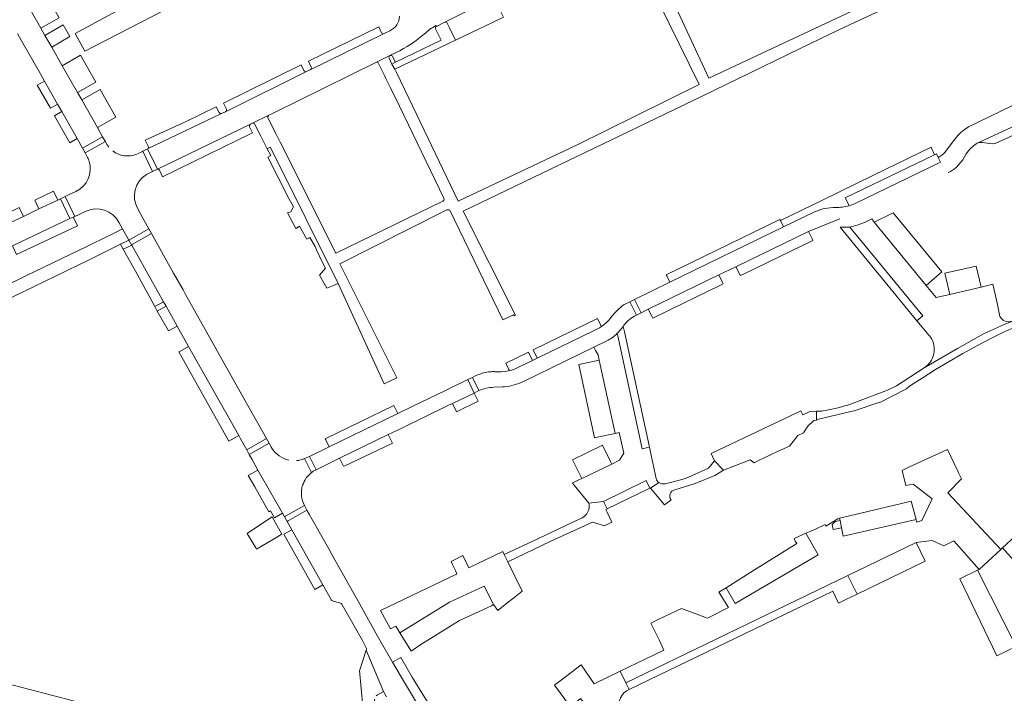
# Model space of a CAD drawing. Header units: metres. Extents: x 166325 to 190320, y 381923 to 404576.
# Tile 761 of 1056: x 176207 to 176440, y 395714 to 395874. Entities that reach past the tile are written whole.
import ezdxf

# ---------------------------------------------------------------- set-up
doc = ezdxf.new("R2010")
doc.units = ezdxf.units.M
for name, color, linetype, lineweight in [('B-WE-VH-VERHARDING_ASFALT-GV', 8, 'Continuous', 18), ('B-WE-VH-VERHARDING_BETONSTRAATSTEEN-GV', 8, 'Continuous', 18), ('B-WE-VH-VERHARDING_GESLOTEN-GV', 8, 'Continuous', 18), ('B-WE-VH-VERHARDING_HALFVERHARDING-GV', 8, 'Continuous', 18), ('B-WE-VH-VERHARDING_STRAATBAKSTEEN-GV', 8, 'Continuous', 18)]:
    doc.layers.add(name, color=color, linetype=linetype, lineweight=lineweight)

msp = doc.modelspace()

# ---------------------------------------------------------------- linework, layer by layer
at = {"layer": 'B-WE-VH-VERHARDING_ASFALT-GV', "flags": 128}
msp.add_lwpolyline([(176266.722, 395842.038), (176265.963, 395843.563), (176265.251, 395843.199), (176266.082, 395841.573), (176265.405, 395841.227), (176267.902, 395836.175), (176270.405, 395831.406), (176271.458, 395829.399), (176270.89, 395828.245), (176270.051, 395827.964), (176272.013, 395824.306), (176272.913, 395824.806), (176274.637, 395821.704), (176275.399, 395822.127), (176276.603, 395819.962), (176276.966, 395819.2), (176278.276, 395816.367), (176279.084, 395814.855), (176277.663, 395813.218), (176279.409, 395810.078), (176280.995, 395810.734), (176282.081, 395811.196)], close=True, dxfattribs=at)
at = {"layer": 'B-WE-VH-VERHARDING_BETONSTRAATSTEEN-GV', "flags": 128}
for points in [[(176209.115, 395953.209), (176219.759, 395934.319), (176224.22, 395926.408), (176226.999, 395921.481), (176229.823, 395916.495), (176234.14, 395908.874), (176234.016, 395908.8), (176237.456, 395902.812), (176240.91, 395896.803), (176242.565, 395893.922), (176244.444, 395890.653), (176247.354, 395885.546), (176219.694, 395870.523), (176222.025, 395866.301), (176282.672, 395897.665), (176280.388, 395901.968), (176280.331, 395902.071), (176280.2, 395902.003), (176268.146, 395895.716), (176255.692, 395889.329)], [(176226.86, 395844.904), (176222.041, 395842.199), (176222.461, 395841.421)], [(176236.633, 395837.106), (176237.886, 395837.707), (176238.079, 395837.799), (176235.744, 395842.577), (176235.539, 395842.474), (176234.524, 395841.964)], [(176403.288, 395829.667), (176403.119, 395830.022), (176402.394, 395831.546), (176423.545, 395841.732), (176422.855, 395843.299), (176422.736, 395843.584), (176409.061, 395836.909), (176396.969, 395830.998), (176387.009, 395826.166)], [(176219.856, 395833.047), (176218.31, 395832.312), (176217.341, 395831.879), (176219.617, 395827.135)], [(176230.15, 395825.648), (176230.966, 395824.197), (176232.437, 395821.536), (176237.178, 395824.202), (176236.382, 395825.635), (176235.781, 395826.724), (176234.565, 395828.94)], [(176219.617, 395827.135), (176220.458, 395827.529), (176222.092, 395828.298)], [(176387.009, 395826.166), (176387.751, 395824.629), (176394.962, 395828.113)], [(176352.824, 395803.713), (176351.289, 395806.882), (176350.474, 395806.495)], [(176348.607, 395805.162), (176347.945, 395804.461), (176347.039, 395803.451), (176346.594, 395802.907)], [(176349.287, 395800.548), (176349.662, 395801.024), (176349.849, 395801.306)], [(176342.678, 395799.998), (176329.289, 395793.5), (176328.189, 395792.967), (176324.671, 395791.259)], [(176326.036, 395788.003), (176342.728, 395796.112), (176345.839, 395797.634)], [(176314.841, 395789.37), (176313.965, 395788.955), (176315.485, 395785.805)], [(176320.123, 395790.272), (176319.328, 395790.305)], [(176319.022, 395786.594), (176321.112, 395786.715), (176321.566, 395786.746)], [(176266.101, 395772.64), (176265.782, 395773.214), (176265.727, 395773.312), (176260.979, 395770.645)], [(176260.979, 395770.645), (176261.069, 395770.491), (176261.665, 395769.437), (176263.068, 395766.942), (176268.855, 395756.728), (176269.348, 395755.867), (176269.574, 395755.994), (176274.105, 395758.547)], [(176276.343, 395766.782), (176276.842, 395767.053), (176275.258, 395770.217), (176274.137, 395769.672), (176275.549, 395766.83), (176275.77, 395766.383)], [(176275.77, 395766.383), (176275.549, 395766.83), (176274.137, 395769.672)], [(176351.112, 395714.901), (176350.33, 395716.522), (176349.016, 395719.238), (176342.811, 395716.24), (176339.717, 395720.75), (176337.338, 395718.93), (176335.669, 395717.644), (176333.409, 395715.915), (176337.227, 395710.755), (176339.607, 395712.752), (176341.5, 395710.493), (176343.414, 395708.209), (176345.247, 395706.022), (176348.157, 395702.436), (176353.371, 395696.195), (176357.345, 395691.438), (176359.973, 395688.291), (176362.086, 395687.935), (176366.261, 395687.598), (176369.815, 395687.312), (176371.645, 395686.826), (176374.103, 395688.556), (176380.783, 395692.147)]]:
    msp.add_lwpolyline(points, dxfattribs=at)
for points in [[(176472.404, 395860.569), (176474.135, 395861.395), (176474.337, 395861.48), (176474.537, 395861.644), (176474.678, 395861.861), (176474.746, 395862.11), (176474.906, 395862.585), (176475.353, 395863.91), (176475.531, 395864.305), (176475.775, 395864.648), (176442.745, 395848.677), (176433.696, 395844.507), (176434.178, 395844.638), (176434.474, 395844.679), (176434.974, 395844.683), (176435.467, 395844.608), (176435.518, 395844.595), (176436.561, 395844.412), (176437.243, 395844.392), (176437.922, 395844.452), (176438.064, 395844.475), (176441.113, 395845.864), (176455.014, 395852.525)], [(176222.041, 395842.199), (176226.86, 395844.904), (176226.454, 395845.588), (176226.208, 395846.002), (176221.448, 395843.332)], [(176238.079, 395837.799), (176239.238, 395838.33), (176236.891, 395843.154), (176235.744, 395842.577)], [(176216.222, 395831.319), (176218.467, 395826.617), (176219.236, 395826.966), (176219.352, 395827.019), (176219.617, 395827.135), (176217.341, 395831.879), (176217.198, 395831.808)], [(176413.759, 395827.978), (176409.273, 395825.777), (176421.565, 395810.784), (176425.263, 395813.955)], [(176233.071, 395820.434), (176237.784, 395823.076), (176237.178, 395824.202), (176232.437, 395821.536)], [(176231.115, 395819.344), (176233.131, 395820.341), (176233.071, 395820.434), (176232.437, 395821.536), (176230.485, 395820.574)], [(176433.461, 395815.333), (176426.014, 395813.657), (176427.185, 395808.64), (176434.595, 395810.333)], [(176239.158, 395804.683), (176241.25, 395805.871), (176240.689, 395806.848), (176238.623, 395805.74)], [(176351.289, 395806.882), (176352.824, 395803.713), (176353.973, 395804.276), (176352.422, 395807.434)], [(176343.962, 395774.816), (176347.802, 395775.668), (176344.043, 395793.055), (176339.159, 395792.008), (176342.913, 395774.601)], [(176314.334, 395785.23), (176315.485, 395785.805), (176313.965, 395788.955), (176312.83, 395788.409)], [(176260.389, 395771.762), (176260.979, 395770.645), (176265.727, 395773.312), (176265.083, 395774.412)], [(176339.911, 395764.974), (176346.993, 395768.38), (176346.699, 395769.004), (176344.801, 395772.877), (176337.712, 395769.41)], [(176269.348, 395755.867), (176269.978, 395754.765), (176270.248, 395754.917), (176274.694, 395757.423), (176274.105, 395758.547), (176269.574, 395755.994)], [(176419.167, 395755.228), (176418.05, 395759.588), (176417.589, 395759.478), (176417.417, 395759.437), (176406.071, 395756.73), (176401.048, 395755.532), (176401.155, 395754.992), (176401.501, 395753.243), (176401.897, 395751.245)], [(176395.982, 395746.863), (176392.993, 395751.956), (176390.231, 395750.724), (176390.498, 395750.087), (176390.905, 395749.567), (176380.883, 395743.274), (176374.092, 395739.009), (176376.251, 395735.282)], [(176451.567, 395742.83), (176447.162, 395747.533), (176447.732, 395748.096), (176445.712, 395750.247), (176443.767, 395752.318), (176439.701, 395748.511), (176455.423, 395730.896), (176459.288, 395734.587)], [(176421.321, 395745.348), (176419.228, 395749.751), (176403.016, 395741.936), (176405.193, 395737.535)], [(176439.701, 395748.511), (176439.314, 395748.149), (176434.145, 395743.379), (176433.789, 395743.204), (176442.896, 395725.07), (176449.724, 395728.29), (176452.614, 395725.21), (176456.86, 395729.17), (176455.423, 395730.896)], [(176433.789, 395743.204), (176429.548, 395741.127), (176438.328, 395722.916), (176442.896, 395725.07)], [(176296.722, 395728.379), (176299.308, 395724.138), (176299.382, 395724.017), (176301.706, 395725.551), (176310.877, 395731.239), (176318.479, 395734.782), (176318.916, 395735.048), (176316.733, 395739.446), (176308.535, 395735.655)]]:
    msp.add_lwpolyline(points, close=True, dxfattribs=at)
at = {"layer": 'B-WE-VH-VERHARDING_BETONSTRAATSTEEN-GV'}
for points in [[(176227.691, 395843.587, -0.0660951), (176226.86, 395844.904)], [(176234.311, 395841.877, -0.2607139), (176228.642, 395842.679)], [(176223.001, 395840.237, -0.3815111), (176219.856, 395833.047)], [(176222.461, 395841.421, -0.0557109), (176223.001, 395840.237)], [(176234.565, 395828.94, -0.4107454), (176236.633, 395837.106)], [(176222.092, 395828.298, -0.4097822), (176230.15, 395825.648)], [(176394.962, 395828.113, -0.1169593), (176400.153, 395829.262)], [(176350.474, 395806.495, 0.0763151), (176348.607, 395805.162)], [(176346.594, 395802.907, -0.0711034), (176344.523, 395800.997)], [(176349.849, 395801.306, -0.1140685), (176352.824, 395803.713)], [(176344.523, 395800.997, -0.052683), (176342.678, 395799.998)], [(176348.311, 395799.42, 0.0379621), (176349.287, 395800.548)], [(176317.75, 395790.228, 0.0783543), (176314.841, 395789.37)], [(176319.065, 395790.31, 0.0349872), (176317.75, 395790.228)], [(176319.328, 395790.305, 0.0114751), (176319.065, 395790.31)], [(176322.726, 395790.547, -0.0687704), (176320.123, 395790.272)], [(176315.485, 395785.805, -0.0924546), (176319.022, 395786.594)], [(176321.566, 395786.746, 0.0937462), (176326.036, 395788.003)], [(176266.38, 395772.146, -0.022083), (176266.101, 395772.64)], [(176270.355, 395769.338, -0.2012422), (176266.38, 395772.146)], [(176274.137, 395769.672, -0.0808203), (176272.184, 395769.206)], [(176274.535, 395765.092, -0.0720504), (176275.77, 395766.383)], [(176275.77, 395766.383, -0.0289829), (176276.343, 395766.782)], [(176274.105, 395758.547, -0.201261), (176273.666, 395763.352)], [(176273.666, 395763.352, -0.0786389), (176274.535, 395765.092)], [(176348.933, 395710.13, -0.3968065), (176351.112, 395714.901)]]:
    msp.add_lwpolyline(points, format="xyb", dxfattribs=at)
at = {"layer": 'B-WE-VH-VERHARDING_GESLOTEN-GV', "flags": 128}
for points in [[(176401.035, 395871.472), (176406.815, 395874.148), (176424.133, 395882.168), (176430.13, 395885.187), (176436.491, 395888.389), (176449.332, 395894.811)], [(176358.26, 395877.71), (176367.743, 395858.4), (176338.649, 395844.034), (176310.586, 395830.775), (176298.82, 395855.2), (176295.913, 395861.252), (176295.494, 395862.04), (176294.858, 395863.244), (176294.154, 395864.682)], [(176406.444, 395877.017), (176370.016, 395859.96), (176361.142, 395879.065)], [(176262.351, 395849), (176263.022, 395847.554), (176263.645, 395846.337), (176265.251, 395843.199), (176265.963, 395843.563), (176266.722, 395842.038), (176282.081, 395811.196), (176293.036, 395787.413), (176296.003, 395788.837), (176282.456, 395815.849), (176307.74, 395828.647), (176307.849, 395828.694), (176308.095, 395828.737), (176308.342, 395828.702), (176308.566, 395828.59), (176321.153, 395802.584), (176321.279, 395802.645), (176323.709, 395803.822), (176323.84, 395803.552), (176324.14, 395803.698), (176311.727, 395828.403), (176351.007, 395847.319), (176368.447, 395855.703), (176382.615, 395862.559), (176389.079, 395865.687), (176401.035, 395871.472)], [(176294.373, 395865.286), (176291.059, 395863.684)], [(176291.657, 395863.452), (176293.157, 395860.407), (176293.355, 395860.005), (176294.508, 395857.64), (176296.61, 395853.33), (176307.176, 395831.447), (176307.206, 395831.221), (176307.157, 395830.998), (176307.035, 395830.806), (176306.948, 395830.727), (176281.531, 395818.387), (176268.357, 395844.756), (176267.415, 395846.642), (176265.442, 395850.498)], [(176265.676, 395851.144), (176261.741, 395849.227)]]:
    msp.add_lwpolyline(points, dxfattribs=at)
at = {"layer": 'B-WE-VH-VERHARDING_GESLOTEN-GV'}
for points in [[(176291.059, 395863.684, -0.3543755), (176291.657, 395863.452)], [(176265.442, 395850.498, -0.3996511), (176265.676, 395851.144)], [(176261.741, 395849.227, -0.381589), (176262.351, 395849)]]:
    msp.add_lwpolyline(points, format="xyb", dxfattribs=at)
at = {"layer": 'B-WE-VH-VERHARDING_HALFVERHARDING-GV', "flags": 128}
msp.add_lwpolyline([(176268.748, 395751.773), (176266.446, 395755.863), (176264.154, 395754.326), (176260.535, 395751.899), (176262.547, 395748.552), (176262.749, 395748.216), (176266.375, 395750.366)], close=True, dxfattribs=at)
msp.add_lwpolyline([(176219.558, 395712.098), (176205.016, 395715.93), (176192.08, 395719.584), (176190.57, 395720.011), (176189.34, 395720.358), (176186.7, 395721.104), (176174.618, 395724.879), (176174.102, 395725.04), (176173.388, 395725.159), (176171.953, 395725.291), (176170.513, 395725.283), (176169.079, 395725.132), (176167.668, 395724.843), (176166.65, 395724.541), (176165.308, 395724.016), (176164.024, 395723.362)], dxfattribs=at)
at = {"layer": 'B-WE-VH-VERHARDING_STRAATBAKSTEEN-GV', "flags": 128}
for points in [[(176305.289, 395872.407), (176305.388, 395872.209), (176307.363, 395873.183), (176312.779, 395875.893), (176314.548, 395876.746), (176319.066, 395878.931), (176322.671, 395880.675), (176333.36, 395885.845), (176333.649, 395885.985), (176335.225, 395886.747), (176341.61, 395889.835), (176341.315, 395890.455)], [(176205.986, 395870.514), (176206.984, 395868.778), (176211.45, 395860.934), (176212.434, 395859.207), (176215.549, 395853.78), (176216.523, 395852.032), (176220.196, 395845.588), (176221.448, 395843.332), (176226.208, 395846.002), (176224.995, 395848.251), (176221.275, 395854.79), (176220.288, 395856.518), (176216.65, 395862.892), (176214.138, 395867.272), (176212.537, 395870.093), (176211.549, 395871.824), (176207.802, 395878.376), (176206.827, 395880.093), (176203.147, 395886.587)], [(176319.066, 395878.931), (176314.548, 395876.746), (176312.779, 395875.893), (176307.363, 395873.183)], [(176307.945, 395872.966), (176308.411, 395872.028), (176309.943, 395868.946), (176315.684, 395871.694), (176316.72, 395872.19), (176321.334, 395874.436), (176319.066, 395878.931)], [(176307.363, 395873.183), (176305.388, 395872.209)], [(176308.411, 395872.028), (176307.945, 395872.966)], [(176294.357, 395871.2), (176293.026, 395870.521), (176275.482, 395861.949), (176274.565, 395861.485), (176255.371, 395851.985), (176254.45, 395851.558), (176254.379, 395851.524), (176236.891, 395843.154)], [(176292.403, 395870.701), (176291.73, 395872.108), (176275.03, 395863.956), (176275.71, 395862.567)], [(176305.167, 395871.612), (176306.504, 395868.958), (176295.671, 395863.701), (176294.858, 395863.244), (176295.494, 395862.04), (176309.943, 395868.946), (176308.411, 395872.028)], [(176306.504, 395868.958), (176305.167, 395871.612)], [(176305.388, 395872.209), (176305.289, 395872.407)], [(176275.482, 395861.949), (176293.026, 395870.521)], [(176294.981, 395865.076), (176295.671, 395863.701), (176306.504, 395868.958)], [(176428.776, 395838.786), (176430.271, 395840.543), (176430.642, 395841.296), (176431.084, 395842.01), (176431.591, 395842.678), (176432.16, 395843.296), (176432.784, 395843.856), (176433.46, 395844.355), (176433.696, 395844.507), (176442.745, 395848.677), (176475.775, 395864.648), (176477.886, 395865.781), (176478.21, 395865.942), (176476.05, 395869.818), (176475.537, 395869.634), (176474.686, 395869.262), (176431.593, 395848.352), (176430.562, 395847.665)], [(176236.891, 395843.154), (176239.238, 395838.33), (176261.28, 395849.001), (176261.741, 395849.227), (176265.676, 395851.144), (176266.671, 395851.635), (176291.059, 395863.684), (176294.373, 395865.286), (176295.833, 395865.992)], [(176295.833, 395865.992), (176294.373, 395865.286)], [(176294.154, 395864.682), (176294.858, 395863.244), (176295.671, 395863.701), (176294.981, 395865.076)], [(176273.984, 395861.721), (176273.297, 395863.112), (176254.912, 395853.978), (176255.595, 395852.587)], [(176255.371, 395851.985), (176274.565, 395861.485)], [(176253.858, 395851.75), (176253.17, 395853.15), (176246.005, 395849.653), (176236.295, 395845.218)], [(176236.891, 395843.154), (176254.379, 395851.524)], [(176261.28, 395849.001), (176239.238, 395838.33)], [(176239.762, 395837.981), (176240.39, 395836.533), (176261.744, 395846.979), (176261.044, 395848.389)], [(176236.295, 395845.218), (176237.03, 395843.765)], [(176427.856, 395844.738), (176426.013, 395842.33)], [(176404.764, 395830.209), (176424.971, 395840.032), (176424.433, 395841.12), (176424.017, 395841.96), (176423.545, 395841.732), (176402.394, 395831.546), (176403.119, 395830.022), (176403.288, 395829.667)], [(176424.433, 395841.12), (176424.971, 395840.032), (176404.764, 395830.209)], [(176204.8, 395820.164), (176218.467, 395826.617), (176216.222, 395831.319), (176215.559, 395830.991), (176211.116, 395828.912), (176207.426, 395827.154), (176201.989, 395824.575)], [(176394.962, 395828.113), (176387.751, 395824.629), (176360.776, 395811.522), (176352.422, 395807.434)], [(176352.422, 395807.434), (176353.973, 395804.276), (176355.655, 395805.101), (176372.367, 395813.263), (176376.459, 395815.213), (176393.693, 395823.597), (176401.12, 395826.584)], [(176439.309, 395803.056), (176439.086, 395803.421), (176438.474, 395806.232), (176437.427, 395811.043), (176435.567, 395810.579), (176434.595, 395810.333), (176427.185, 395808.64), (176423.933, 395807.896), (176421.565, 395810.784), (176409.273, 395825.777), (176408.677, 395826.534), (176406.965, 395825.704), (176405.217, 395825.048), (176403.468, 395824.591), (176420.797, 395803.582), (176419.351, 395802.376), (176422.266, 395798.91), (176422.666, 395798.434)], [(176170.162, 395803.705), (176170.789, 395802.438), (176175.009, 395793.626), (176195.044, 395803.278), (176210.007, 395810.525), (176223.015, 395816.847), (176230.485, 395820.574), (176232.437, 395821.536), (176230.966, 395824.197), (176228.979, 395823.196), (176223.711, 395820.628), (176222.639, 395820.084), (176208.126, 395813.092), (176207.054, 395812.553), (176195.482, 395806.985), (176180.292, 395799.644)], [(176344.523, 395800.997), (176344.412, 395801.225), (176343.607, 395802.886), (176328.308, 395795.509), (176329.289, 395793.5)], [(176421.092, 395791.224), (176428.977, 395795.803), (176435.367, 395799.327), (176437.435, 395800.348), (176439.561, 395801.241), (176442.045, 395802.324), (176441.991, 395802.302), (176441.581, 395802.181), (176441.156, 395802.138), (176440.73, 395802.175), (176440.319, 395802.291), (176439.936, 395802.481), (176439.596, 395802.739), (176439.309, 395803.056)], [(176355.915, 395772.389), (176349.986, 395799.745), (176349.662, 395801.024), (176349.287, 395800.548)], [(176396.84, 395780.947), (176395.546, 395780.914), (176395.527, 395778.817), (176396.046, 395779.031), (176404.766, 395781.109), (176410.144, 395782.912), (176410.545, 395782.99), (176416.902, 395786.228), (176417.604, 395786.838), (176419.363, 395787.981), (176420.604, 395788.788), (176423.788, 395790.784), (176427.012, 395792.718), (176430.273, 395794.59), (176433.571, 395796.398), (176436.904, 395798.142), (176440.271, 395799.821), (176440.604, 395799.983), (176442.134, 395800.657), (176443.695, 395801.257), (176445.282, 395801.782), (176446.892, 395802.231), (176448.522, 395802.603), (176449.624, 395802.808)], [(176442.045, 395802.324), (176439.561, 395801.241), (176437.435, 395800.348), (176435.367, 395799.327), (176428.977, 395795.803), (176421.092, 395791.224), (176414.559, 395786.966), (176412.441, 395785.881), (176402.963, 395782.397)], [(176329.289, 395793.5), (176342.678, 395799.998)], [(176357.502, 395764.932), (176356.087, 395771.593), (176355.915, 395772.389), (176355.586, 395772.311), (176354.224, 395771.989), (176348.448, 395798.782), (176348.311, 395799.42)], [(176348.311, 395799.42), (176348.448, 395798.782), (176354.224, 395771.989), (176355.586, 395772.311), (176355.915, 395772.389)], [(176345.839, 395797.634), (176342.728, 395796.112), (176343.164, 395795.315), (176343.777, 395794.269), (176344.043, 395793.055), (176347.802, 395775.668), (176348.777, 395775.867), (176349.83, 395770.996), (176348.801, 395769.282), (176346.993, 395768.38), (176339.911, 395764.974), (176339.193, 395764.622), (176337.786, 395763.904), (176337.667, 395763.843)], [(176324.671, 395791.259), (176328.189, 395792.967), (176327.244, 395794.936), (176321.832, 395792.326), (176322.578, 395790.842), (176322.726, 395790.547)], [(176361.921, 395762.254), (176366.767, 395763.771), (176371.42, 395765.673), (176373.505, 395766.968), (176371.401, 395769.118), (176369.93, 395767.378), (176364.446, 395764.968)], [(176337.667, 395763.843), (176338.073, 395763.347), (176341.525, 395759.135), (176345.063, 395759.532), (176350.036, 395761.943), (176355.167, 395764.466), (176356.046, 395762.642), (176356.152, 395762.693), (176358.141, 395764.02)], [(176358.141, 395764.02), (176356.152, 395762.693), (176359.49, 395758.731), (176361.079, 395759.9)], [(176364.446, 395764.968), (176361.586, 395764.149), (176359.631, 395763.719)], [(176321.488, 395746.97), (176322.347, 395745.217), (176332.549, 395750.072), (176342.392, 395754.584), (176345.245, 395753.743), (176346.989, 395754.573), (176345.87, 395756.958), (176345.567, 395757.603), (176345.919, 395757.768), (176345.063, 395759.532), (176341.525, 395759.135)], [(176300.658, 395711.838), (176297.806, 395716.561), (176294.956, 395721.393), (176291.457, 395727.558), (176287.197, 395735.159), (176280.585, 395746.921), (176279.848, 395748.247), (176275.939, 395755.197), (176275.195, 395756.511), (176274.694, 395757.423), (176270.248, 395754.917), (176269.978, 395754.765), (176271.094, 395752.814), (176278.433, 395739.708), (176280.394, 395736.228), (176280.424, 395736.185)], [(176339.938, 395755.627), (176337.573, 395754.513), (176329.604, 395750.76), (176321.488, 395746.97)], [(176280.87, 395735.873), (176282.434, 395735.471)], [(176283.035, 395734.997), (176285.859, 395729.972), (176287.834, 395726.53), (176288.676, 395724.968)], [(176291.119, 395713.399), (176291.436, 395713.664), (176292.82, 395714.402), (176288.741, 395724.238), (176287.239, 395719.573), (176287.178, 395719.417), (176288.726, 395702.339), (176291.574, 395702.653), (176291.369, 395705.555), (176291.196, 395707.991), (176290.716, 395712.603)], [(176288.741, 395724.238), (176292.82, 395714.402), (176293.562, 395713.178)]]:
    msp.add_lwpolyline(points, dxfattribs=at)
for points in [[(176212.172, 395880.805), (176207.802, 395878.376), (176211.549, 395871.824), (176215.902, 395874.285)], [(176216.89, 395872.571), (176212.537, 395870.093), (176214.138, 395867.272), (176218.474, 395869.781)], [(176220.997, 395865.383), (176216.65, 395862.892), (176220.288, 395856.518), (176224.617, 395859.002)], [(176212.434, 395859.207), (176210.705, 395858.236), (176213.812, 395852.781), (176215.549, 395853.78)], [(176225.621, 395857.263), (176221.275, 395854.79), (176224.995, 395848.251), (176229.341, 395850.693)], [(176216.523, 395852.032), (176214.805, 395851.033), (176218.468, 395844.586), (176220.196, 395845.588)], [(176210.142, 395830.983), (176211.116, 395828.912), (176215.559, 395830.991), (176214.57, 395833.104)], [(176201.016, 395826.675), (176201.989, 395824.575), (176207.426, 395827.154), (176206.441, 395829.222)], [(176204.8, 395820.164), (176205.775, 395818.067), (176220.233, 395824.884), (176219.367, 395826.693), (176219.236, 395826.966), (176218.467, 395826.617)], [(176360.035, 395813.039), (176360.776, 395811.522), (176387.751, 395824.629), (176387.009, 395826.166), (176386.878, 395826.436), (176359.903, 395813.308)], [(176403.468, 395824.591), (176401.167, 395824.584), (176419.351, 395802.376), (176420.797, 395803.582)], [(176233.071, 395820.434), (176233.131, 395820.341), (176240.689, 395806.848), (176241.25, 395805.871), (176243.896, 395801.126), (176246.625, 395796.293), (176258.489, 395775.149), (176258.81, 395774.559), (176260.389, 395771.762), (176265.083, 395774.412), (176260.675, 395782.296), (176254.611, 395793.115), (176250.893, 395799.746), (176245.904, 395808.583), (176245.284, 395809.732), (176243.066, 395813.677), (176237.784, 395823.076)], [(176377.483, 395813.09), (176378.081, 395813.38), (176384.099, 395816.301), (176394.705, 395821.448), (176394.525, 395821.83), (176393.693, 395823.597), (176376.459, 395815.213), (176377.427, 395813.206)], [(176231.115, 395819.344), (176234.372, 395813.442), (176238.623, 395805.74), (176240.689, 395806.848), (176233.131, 395820.341)], [(176356.717, 395803.011), (176360.638, 395804.914), (176367.07, 395808.036), (176372.461, 395810.652), (176373.402, 395811.109), (176373.25, 395811.425), (176372.367, 395813.263), (176355.655, 395805.101), (176356.468, 395803.502)], [(176241.804, 395799.968), (176243.896, 395801.126), (176241.25, 395805.871), (176239.158, 395804.683)], [(176244.283, 395794.977), (176250.998, 395783.027), (176256.166, 395773.829), (176258.489, 395775.149), (176246.625, 395796.293), (176244.526, 395795.116)], [(176275.258, 395770.217), (176276.842, 395767.053), (176282.39, 395769.777), (176293.981, 395775.409), (176296.998, 395776.841), (176308.095, 395782.246), (176309.214, 395782.748), (176314.334, 395785.23), (176312.83, 395788.409), (176308.632, 395786.384), (176307.554, 395785.829), (176299.503, 395781.963), (176296.244, 395780.379), (176279.93, 395772.488)], [(176309.214, 395782.748), (176310.185, 395780.749), (176315.28, 395783.273), (176314.334, 395785.23)], [(176279.125, 395774.106), (176279.93, 395772.488), (176296.244, 395780.379), (176295.314, 395782.273), (176279.001, 395774.379)], [(176394.916, 395778.758), (176395.527, 395778.817), (176395.546, 395780.914), (176394.017, 395780.875), (176393.332, 395780.56), (176392.286, 395780.08), (176391.849, 395780.984), (176389.557, 395779.895), (176389.066, 395779.662), (176373.73, 395772.379), (176370.594, 395770.89), (176371.401, 395769.118), (176373.505, 395766.968), (176374.556, 395767.366), (176379.853, 395769.369), (176380.793, 395768.688), (176381.782, 395769.251), (176384.502, 395770.509), (176386.454, 395771.425), (176389.168, 395772.662), (176391.124, 395775.162), (176392.472, 395775.771), (176393.467, 395777.351)], [(176282.39, 395769.777), (176283.37, 395767.85), (176283.647, 395767.982), (176294.466, 395773.128), (176294.966, 395773.366), (176293.981, 395775.409)], [(176419.228, 395749.751), (176422.995, 395750.266), (176425.757, 395748.989), (176428.114, 395750.174), (176434.145, 395743.379), (176439.314, 395748.149), (176426.705, 395761.562), (176429.936, 395764.881), (176429.255, 395766.326), (176429.171, 395766.504), (176428.231, 395768.496), (176426.661, 395771.826), (176417.622, 395767.693), (176415.916, 395766.825), (176416.787, 395763.286), (176418.486, 395763.642), (176423, 395760.104), (176420.567, 395754.992), (176419.318, 395754.638), (176419.167, 395755.228), (176401.897, 395751.245), (176401.501, 395753.243), (176399.529, 395752.852), (176399.298, 395754.021), (176399.969, 395754.768), (176401.155, 395754.992), (176401.048, 395755.532), (176400.609, 395755.427), (176397.764, 395753.666), (176397.602, 395754.079), (176394.971, 395752.814), (176392.993, 395751.956), (176395.982, 395746.863), (176376.251, 395735.282), (176374.092, 395739.009), (176372.424, 395737.961), (176372.549, 395737.763), (176374.686, 395734.363), (176369.678, 395731.847), (176363.516, 395734.135), (176358.138, 395731.558), (176356.292, 395730.674), (176358.21, 395726.668), (176359.372, 395724.242), (176354.884, 395722.074), (176349.016, 395719.238), (176350.33, 395716.522), (176403.016, 395741.936)], [(176262.292, 395762.958), (176265.606, 395757.062), (176266.042, 395757.301), (176266.369, 395756.727), (176266.369, 395756.725), (176266.987, 395755.64), (176268.855, 395756.728), (176263.068, 395766.942), (176260.774, 395765.659)], [(176345.063, 395759.532), (176345.919, 395757.768), (176356.046, 395762.642), (176355.167, 395764.466), (176350.036, 395761.943)], [(176276.524, 395738.621), (176278.433, 395739.708), (176271.094, 395752.814), (176269.201, 395751.739)], [(176292.097, 395733.634), (176294.531, 395729.305), (176295.737, 395729.95), (176296.722, 395728.379), (176308.535, 395735.655), (176316.733, 395739.446), (176318.916, 395735.048), (176319.949, 395733.667), (176322.112, 395735.362), (176323.792, 395736.678), (176325.772, 395738.23), (176322.347, 395745.217), (176321.488, 395746.97), (176321.145, 395747.67), (176313.086, 395743.773), (176311.642, 395746.661), (176309.357, 395745.531), (176308.876, 395745.293), (176309.229, 395744.536), (176309.9, 395743.097), (176310.237, 395742.284), (176310.142, 395742.239)], [(176399.434, 395738.21), (176400.749, 395735.382), (176402.499, 395736.23), (176405.193, 395737.535), (176403.016, 395741.936), (176350.33, 395716.522), (176351.112, 395714.901)], [(176306.906, 395702.378), (176308.78, 395703.683), (176305.971, 395707.859), (176302.554, 395713.067), (176299.671, 395717.798), (176296.941, 395722.52), (176294.956, 395721.393), (176297.806, 395716.561), (176300.658, 395711.838), (176304.092, 395706.546)]]:
    msp.add_lwpolyline(points, close=True, dxfattribs=at)
at = {"layer": 'B-WE-VH-VERHARDING_STRAATBAKSTEEN-GV'}
for points in [[(176296.647, 395874.604, -0.2890752), (176294.357, 395871.2)], [(176307.363, 395873.183, -0.4213288), (176307.945, 395872.966)], [(176293.026, 395870.521, -0.3655972), (176292.403, 395870.701)], [(176302.568, 395870.437, -0.0756824), (176305.289, 395872.407)], [(176305.388, 395872.209, 0.3568661), (176305.167, 395871.612)], [(176302.568, 395870.437, -0.0601136), (176295.833, 395865.992)], [(176294.373, 395865.286, 0.3756654), (176294.154, 395864.682)], [(176294.981, 395865.076, 0.3785735), (176294.373, 395865.286)], [(176274.565, 395861.485, -0.4299633), (176273.984, 395861.721)], [(176275.71, 395862.567, -0.3948118), (176275.482, 395861.949)], [(176255.595, 395852.587, -0.38921), (176255.371, 395851.985)], [(176254.379, 395851.524, -0.3650911), (176253.858, 395851.75)], [(176261.044, 395848.389, -0.3533287), (176261.28, 395849.001)], [(176430.562, 395847.665, 0.090722), (176427.856, 395844.738)], [(176237.03, 395843.765, -0.3712953), (176236.891, 395843.154)], [(176426.013, 395842.33, -0.0617043), (176424.433, 395841.12)], [(176239.238, 395838.33, -0.3563881), (176239.762, 395837.981)], [(176426.78, 395837.579, 0.0784489), (176428.776, 395838.786)], [(176403.288, 395829.667, -0.0749861), (176400.153, 395829.262)], [(176403.288, 395829.667, 0.0366228), (176404.764, 395830.209)], [(176348.311, 395799.42, -0.077916), (176345.839, 395797.634)], [(176422.666, 395798.434, -0.4177663), (176421.092, 395791.224)], [(176322.726, 395790.547, 0.0545314), (176324.671, 395791.259)], [(176402.963, 395782.397, -0.0408222), (176396.84, 395780.947)], [(176358.141, 395764.02, -0.1606707), (176357.502, 395764.932)], [(176359.631, 395763.719, -0.2248746), (176358.141, 395764.02)], [(176361.079, 395759.9, -0.574396), (176361.921, 395762.254)], [(176341.525, 395759.135, -0.1777402), (176341.351, 395757.065)], [(176341.351, 395757.065, -0.1729239), (176339.938, 395755.627)], [(176280.424, 395736.185, 0.1661649), (176280.87, 395735.873)], [(176282.434, 395735.471, -0.1905658), (176283.035, 395734.997)], [(176288.676, 395724.968, -0.2316224), (176288.741, 395724.238)]]:
    msp.add_lwpolyline(points, format="xyb", dxfattribs=at)

doc.saveas('drawing.dxf')
